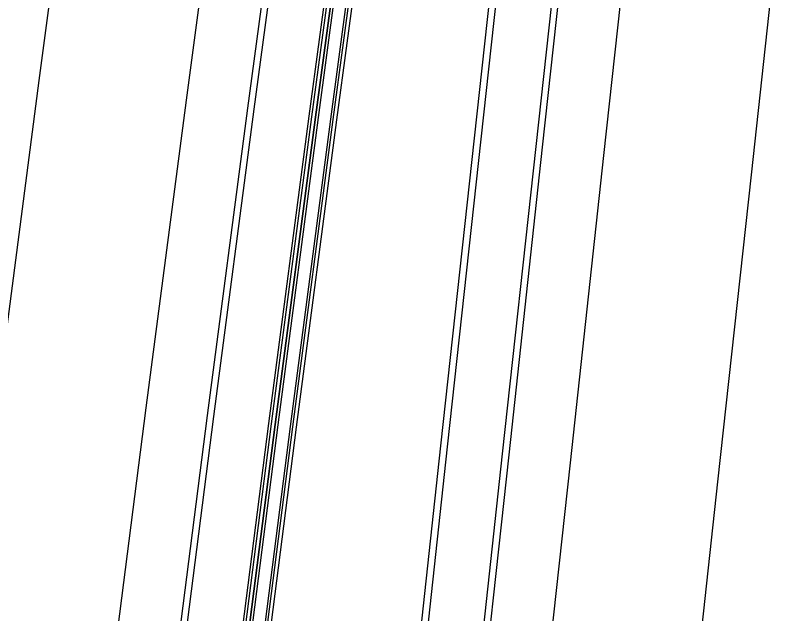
# Model space of a CAD drawing. Extents: x 1797478 to 1804836, y 246529 to 250952.
# Drawn here: x 1797775.5 to 1797837.8, y 248485.4 to 248533.7 of the extents above; entities that cross this region are included whole.
import ezdxf

# ---------------------------------------------------------------- set-up
doc = ezdxf.new("R2010")
doc.units = 0
for name, color, linetype in [('1', 7, 'Continuous'), ('DRAINAGE', 7, 'Continuous'), ('EDPV-LINE', 7, 'Continuous'), ('SHDR-UPAV', 7, 'Continuous')]:
    doc.layers.add(name, color=color, linetype=linetype)

msp = doc.modelspace()

# ---------------------------------------------------------------- linework, layer by layer
for points in [[(1797786.901, 248426.309), (1797789.935, 248451.127), (1797793.041, 248475.936), (1797796.219, 248500.737), (1797799.47, 248525.527), (1797802.792, 248550.309), (1797806.187, 248575.08), (1797808.709, 248593.146), (1797809.654, 248599.841), (1797813.187, 248624.592), (1797816.728, 248649.34), (1797820.269, 248674.088), (1797821.861, 248685.213), (1797823.81, 248698.836), (1797827.351, 248723.584), (1797830.892, 248748.332), (1797834.432, 248773.08), (1797835.033, 248777.276), (1797837.969, 248797.828), (1797841.506, 248822.577), (1797845.042, 248847.326)], [(1797787.199, 248426.273), (1797790.233, 248451.09), (1797793.339, 248475.899), (1797796.517, 248500.698), (1797799.767, 248525.488), (1797803.09, 248550.268), (1797806.484, 248575.039), (1797809.006, 248593.104), (1797809.951, 248599.799), (1797813.484, 248624.55), (1797817.025, 248649.298), (1797820.566, 248674.046), (1797822.158, 248685.171), (1797824.107, 248698.794), (1797827.648, 248723.542), (1797831.189, 248748.289), (1797834.729, 248773.037), (1797835.33, 248777.233), (1797838.266, 248797.786), (1797841.803, 248822.535), (1797845.339, 248847.283)], [(1797787.225, 248426.27), (1797790.259, 248451.087), (1797793.365, 248475.895), (1797796.543, 248500.695), (1797799.794, 248525.484), (1797803.116, 248550.265), (1797806.51, 248575.035), (1797809.032, 248593.1), (1797809.977, 248599.796), (1797813.505, 248624.547), (1797817.041, 248649.295), (1797820.577, 248674.044), (1797822.167, 248685.17), (1797824.113, 248698.793), (1797827.65, 248723.541), (1797831.186, 248748.29), (1797834.722, 248773.039), (1797835.322, 248777.235), (1797838.258, 248797.787), (1797841.794, 248822.536), (1797845.33, 248847.284)], [(1797787.432, 248426.245), (1797790.466, 248451.061), (1797793.572, 248475.869), (1797796.75, 248500.668), (1797800, 248525.457), (1797803.323, 248550.237), (1797806.717, 248575.007), (1797809.239, 248593.071), (1797810.183, 248599.767), (1797813.711, 248624.517), (1797817.247, 248649.266), (1797820.784, 248674.014), (1797822.373, 248685.14), (1797824.32, 248698.763), (1797827.856, 248723.512), (1797831.392, 248748.26), (1797834.928, 248773.009), (1797835.528, 248777.205), (1797838.464, 248797.758), (1797842.001, 248822.506), (1797845.537, 248847.255)], [(1797788.425, 248426.125), (1797791.459, 248450.939), (1797794.564, 248475.743), (1797797.742, 248500.539), (1797800.992, 248525.326), (1797804.314, 248550.102), (1797807.707, 248574.87), (1797810.229, 248592.932), (1797811.173, 248599.627), (1797814.701, 248624.376), (1797818.237, 248649.124), (1797821.773, 248673.873), (1797823.363, 248684.999), (1797825.31, 248698.622), (1797828.846, 248723.37), (1797832.382, 248748.119), (1797835.918, 248772.868), (1797836.518, 248777.064), (1797839.454, 248797.616), (1797842.99, 248822.365), (1797846.527, 248847.114)], [(1797788.624, 248426.101), (1797791.657, 248450.914), (1797794.763, 248475.718), (1797797.94, 248500.513), (1797801.19, 248525.299), (1797804.512, 248550.076), (1797807.905, 248574.842), (1797810.427, 248592.904), (1797811.371, 248599.599), (1797814.899, 248624.347), (1797818.435, 248649.096), (1797821.971, 248673.845), (1797823.561, 248684.97), (1797825.508, 248698.593), (1797829.044, 248723.342), (1797832.58, 248748.091), (1797836.116, 248772.839), (1797836.716, 248777.035), (1797839.652, 248797.588), (1797843.188, 248822.337), (1797846.725, 248847.085)], [(1797788.921, 248426.065), (1797791.955, 248450.877), (1797795.06, 248475.681), (1797798.238, 248500.475), (1797801.487, 248525.26), (1797804.809, 248550.035), (1797808.203, 248574.801), (1797810.724, 248592.862), (1797811.668, 248599.557), (1797815.196, 248624.305), (1797818.732, 248649.054), (1797822.268, 248673.802), (1797823.858, 248684.928), (1797825.805, 248698.551), (1797829.341, 248723.3), (1797832.877, 248748.048), (1797836.413, 248772.797), (1797837.013, 248776.993), (1797839.949, 248797.546), (1797843.485, 248822.294), (1797847.022, 248847.043)], [(1797801.764, 248424.514), (1797804.472, 248449.328), (1797807.179, 248474.145), (1797809.887, 248498.965), (1797812.595, 248523.787), (1797815.304, 248548.613), (1797818.013, 248573.442), (1797819.99, 248591.559), (1797820.723, 248598.276), (1797823.435, 248623.128), (1797826.147, 248647.994), (1797828.86, 248672.861), (1797830.079, 248684.039), (1797831.572, 248697.727), (1797834.285, 248722.593), (1797836.997, 248747.46), (1797839.709, 248772.326), (1797840.169, 248776.542), (1797842.422, 248797.192), (1797845.134, 248822.059), (1797847.847, 248846.925)], [(1797806.749, 248423.912), (1797809.454, 248448.712), (1797812.16, 248473.514), (1797814.866, 248498.319), (1797817.573, 248523.127), (1797820.28, 248547.938), (1797822.987, 248572.753), (1797824.962, 248590.859), (1797825.695, 248597.572), (1797828.405, 248622.418), (1797831.118, 248647.284), (1797833.83, 248672.15), (1797835.049, 248683.329), (1797836.542, 248697.017), (1797839.255, 248721.883), (1797841.967, 248746.749), (1797844.68, 248771.616), (1797845.14, 248775.832), (1797847.392, 248796.482), (1797850.105, 248821.348), (1797852.817, 248846.215)], [(1797807.266, 248423.849), (1797809.971, 248448.648), (1797812.677, 248473.449), (1797815.383, 248498.252), (1797818.089, 248523.059), (1797820.796, 248547.868), (1797823.503, 248572.682), (1797825.478, 248590.787), (1797826.21, 248597.499), (1797828.921, 248622.344), (1797831.633, 248647.21), (1797834.346, 248672.077), (1797835.565, 248683.255), (1797837.058, 248696.943), (1797839.77, 248721.809), (1797842.483, 248746.676), (1797845.195, 248771.542), (1797845.655, 248775.758), (1797847.908, 248796.408), (1797850.62, 248821.275), (1797853.333, 248846.141)], [(1797812.23, 248423.25), (1797814.934, 248448.034), (1797817.637, 248472.821), (1797820.341, 248497.61), (1797823.046, 248522.401), (1797825.75, 248547.197), (1797828.455, 248571.996), (1797830.429, 248590.09), (1797831.161, 248596.799), (1797833.87, 248621.637), (1797836.583, 248646.503), (1797839.295, 248671.369), (1797840.515, 248682.548), (1797842.008, 248696.236), (1797844.72, 248721.102), (1797847.433, 248745.968), (1797850.145, 248770.835), (1797850.605, 248775.051), (1797852.858, 248795.701), (1797855.57, 248820.568), (1797858.283, 248845.434)], [(1797812.23, 248423.25), (1797814.934, 248448.034), (1797817.637, 248472.821), (1797820.341, 248497.61), (1797823.046, 248522.401), (1797825.75, 248547.197), (1797828.455, 248571.996), (1797830.429, 248590.09), (1797831.161, 248596.799), (1797833.87, 248621.637), (1797836.583, 248646.503), (1797839.295, 248671.369), (1797840.515, 248682.548), (1797842.008, 248696.236), (1797844.72, 248721.102), (1797847.433, 248745.968), (1797850.145, 248770.835), (1797850.605, 248775.051), (1797852.858, 248795.701), (1797855.57, 248820.568), (1797858.283, 248845.434)], [(1797812.23, 248423.25), (1797814.934, 248448.034), (1797817.637, 248472.821), (1797820.341, 248497.61), (1797823.046, 248522.401), (1797825.75, 248547.197), (1797828.455, 248571.996), (1797830.429, 248590.09), (1797831.161, 248596.799), (1797833.87, 248621.637), (1797836.583, 248646.503), (1797839.295, 248671.369), (1797840.515, 248682.548), (1797842.008, 248696.236), (1797844.72, 248721.102), (1797847.433, 248745.968), (1797850.145, 248770.835), (1797850.605, 248775.051), (1797852.858, 248795.701), (1797855.57, 248820.568), (1797858.283, 248845.434)], [(1797812.23, 248423.25), (1797814.934, 248448.034), (1797817.637, 248472.821), (1797820.341, 248497.61), (1797823.046, 248522.401), (1797825.75, 248547.197), (1797828.455, 248571.996), (1797830.429, 248590.09), (1797831.161, 248596.799), (1797833.87, 248621.637), (1797836.583, 248646.503), (1797839.295, 248671.369), (1797840.515, 248682.548), (1797842.008, 248696.236), (1797844.72, 248721.102), (1797847.433, 248745.968), (1797850.145, 248770.835), (1797850.605, 248775.051), (1797852.858, 248795.701), (1797855.57, 248820.568), (1797858.283, 248845.434)], [(1797812.23, 248423.25), (1797814.934, 248448.034), (1797817.637, 248472.821), (1797820.341, 248497.61), (1797823.046, 248522.401), (1797825.75, 248547.197), (1797828.455, 248571.996), (1797830.429, 248590.09), (1797831.161, 248596.799), (1797833.87, 248621.637), (1797836.583, 248646.503), (1797839.295, 248671.369), (1797840.515, 248682.548), (1797842.008, 248696.236), (1797844.72, 248721.102), (1797847.433, 248745.968), (1797850.145, 248770.835), (1797850.605, 248775.051), (1797852.858, 248795.701), (1797855.57, 248820.568), (1797858.283, 248845.434)], [(1797824.144, 248421.811), (1797826.844, 248446.56), (1797829.544, 248471.312), (1797832.244, 248496.067), (1797834.945, 248520.824), (1797837.646, 248545.584), (1797840.347, 248570.349), (1797842.318, 248588.418), (1797843.049, 248595.117), (1797845.756, 248619.938), (1797848.469, 248644.805), (1797851.181, 248669.671), (1797852.401, 248680.85), (1797853.894, 248694.538), (1797856.606, 248719.404), (1797859.319, 248744.27), (1797862.031, 248769.137), (1797862.491, 248773.352), (1797864.744, 248794.003), (1797867.456, 248818.869), (1797870.168, 248843.736)], [(1797824.144, 248421.811), (1797826.844, 248446.56), (1797829.544, 248471.312), (1797832.244, 248496.067), (1797834.945, 248520.824), (1797837.646, 248545.584), (1797840.347, 248570.349), (1797842.318, 248588.418), (1797843.049, 248595.117), (1797845.756, 248619.938), (1797848.469, 248644.805), (1797851.181, 248669.671), (1797852.401, 248680.85), (1797853.894, 248694.538), (1797856.606, 248719.404), (1797859.319, 248744.27), (1797862.031, 248769.137), (1797862.491, 248773.352), (1797864.744, 248794.003), (1797867.456, 248818.869), (1797870.168, 248843.736)], [(1797824.144, 248421.811), (1797826.844, 248446.56), (1797829.544, 248471.312), (1797832.244, 248496.067), (1797834.945, 248520.824), (1797837.646, 248545.584), (1797840.347, 248570.349), (1797842.318, 248588.418), (1797843.049, 248595.117), (1797845.756, 248619.938), (1797848.469, 248644.805), (1797851.181, 248669.671), (1797852.401, 248680.85), (1797853.894, 248694.538), (1797856.606, 248719.404), (1797859.319, 248744.27), (1797862.031, 248769.137), (1797862.491, 248773.352), (1797864.744, 248794.003), (1797867.456, 248818.869), (1797870.168, 248843.736)], [(1797824.144, 248421.811), (1797826.844, 248446.56), (1797829.544, 248471.312), (1797832.244, 248496.067), (1797834.945, 248520.824), (1797837.646, 248545.584), (1797840.347, 248570.349), (1797842.318, 248588.418), (1797843.049, 248595.117), (1797845.756, 248619.938), (1797848.469, 248644.805), (1797851.181, 248669.671), (1797852.401, 248680.85), (1797853.894, 248694.538), (1797856.606, 248719.404), (1797859.319, 248744.27), (1797862.031, 248769.137), (1797862.491, 248773.352), (1797864.744, 248794.003), (1797867.456, 248818.869), (1797870.168, 248843.736)], [(1797764.846, 248428.973), (1797767.888, 248453.855), (1797771.002, 248478.728), (1797774.189, 248503.592), (1797777.448, 248528.447), (1797780.779, 248553.293), (1797784.182, 248578.128), (1797786.71, 248596.24), (1797787.657, 248602.954), (1797791.19, 248627.735), (1797794.726, 248652.484), (1797798.262, 248677.232), (1797799.852, 248688.358), (1797801.798, 248701.981), (1797805.335, 248726.73), (1797808.871, 248751.478), (1797812.407, 248776.227), (1797813.006, 248780.423), (1797815.943, 248800.976), (1797819.479, 248825.724)], [(1797764.846, 248428.973), (1797767.888, 248453.855), (1797771.002, 248478.728), (1797774.189, 248503.592), (1797777.448, 248528.447), (1797780.779, 248553.293), (1797784.182, 248578.128), (1797786.71, 248596.24), (1797787.657, 248602.954), (1797791.19, 248627.735), (1797794.726, 248652.484), (1797798.262, 248677.232), (1797799.852, 248688.358), (1797801.798, 248701.981), (1797805.335, 248726.73), (1797808.871, 248751.478), (1797812.407, 248776.227), (1797813.006, 248780.423), (1797815.943, 248800.976), (1797819.479, 248825.724)], [(1797764.846, 248428.973), (1797767.888, 248453.855), (1797771.002, 248478.728), (1797774.189, 248503.592), (1797777.448, 248528.447), (1797780.779, 248553.293), (1797784.182, 248578.128), (1797786.71, 248596.24), (1797787.657, 248602.954), (1797791.19, 248627.735), (1797794.726, 248652.484), (1797798.262, 248677.232), (1797799.852, 248688.358), (1797801.798, 248701.981), (1797805.335, 248726.73), (1797808.871, 248751.478), (1797812.407, 248776.227), (1797813.006, 248780.423), (1797815.943, 248800.976), (1797819.479, 248825.724)], [(1797764.846, 248428.973), (1797767.888, 248453.855), (1797771.002, 248478.728), (1797774.189, 248503.592), (1797777.448, 248528.447), (1797780.779, 248553.293), (1797784.182, 248578.128), (1797786.71, 248596.24), (1797787.657, 248602.954), (1797791.19, 248627.735), (1797794.726, 248652.484), (1797798.262, 248677.232), (1797799.852, 248688.358), (1797801.798, 248701.981), (1797805.335, 248726.73), (1797808.871, 248751.478), (1797812.407, 248776.227), (1797813.006, 248780.423), (1797815.943, 248800.976), (1797819.479, 248825.724)], [(1797776.759, 248427.534), (1797779.797, 248452.381), (1797782.907, 248477.22), (1797786.089, 248502.05), (1797789.343, 248526.87), (1797792.67, 248551.681), (1797796.068, 248576.482), (1797798.593, 248594.569), (1797799.539, 248601.273), (1797803.069, 248626.038), (1797806.605, 248650.786), (1797810.142, 248675.535), (1797811.731, 248686.661), (1797813.678, 248700.284), (1797817.214, 248725.032), (1797820.75, 248749.781), (1797824.286, 248774.53), (1797824.886, 248778.726), (1797827.822, 248799.278), (1797831.359, 248824.027)], [(1797776.759, 248427.534), (1797779.797, 248452.381), (1797782.907, 248477.22), (1797786.089, 248502.05), (1797789.343, 248526.87), (1797792.67, 248551.681), (1797796.068, 248576.482), (1797798.593, 248594.569), (1797799.539, 248601.273), (1797803.069, 248626.038), (1797806.605, 248650.786), (1797810.142, 248675.535), (1797811.731, 248686.661), (1797813.678, 248700.284), (1797817.214, 248725.032), (1797820.75, 248749.781), (1797824.286, 248774.53), (1797824.886, 248778.726), (1797827.822, 248799.278), (1797831.359, 248824.027)], [(1797776.759, 248427.534), (1797779.797, 248452.381), (1797782.907, 248477.22), (1797786.089, 248502.05), (1797789.343, 248526.87), (1797792.67, 248551.681), (1797796.068, 248576.482), (1797798.593, 248594.569), (1797799.539, 248601.273), (1797803.069, 248626.038), (1797806.605, 248650.786), (1797810.142, 248675.535), (1797811.731, 248686.661), (1797813.678, 248700.284), (1797817.214, 248725.032), (1797820.75, 248749.781), (1797824.286, 248774.53), (1797824.886, 248778.726), (1797827.822, 248799.278), (1797831.359, 248824.027)], [(1797776.759, 248427.534), (1797779.797, 248452.381), (1797782.907, 248477.22), (1797786.089, 248502.05), (1797789.343, 248526.87), (1797792.67, 248551.681), (1797796.068, 248576.482), (1797798.593, 248594.569), (1797799.539, 248601.273), (1797803.069, 248626.038), (1797806.605, 248650.786), (1797810.142, 248675.535), (1797811.731, 248686.661), (1797813.678, 248700.284), (1797817.214, 248725.032), (1797820.75, 248749.781), (1797824.286, 248774.53), (1797824.886, 248778.726), (1797827.822, 248799.278), (1797831.359, 248824.027)], [(1797781.723, 248426.934), (1797784.759, 248451.767), (1797787.867, 248476.592), (1797791.048, 248501.407), (1797794.3, 248526.213), (1797797.625, 248551.009), (1797801.021, 248575.796), (1797803.545, 248593.872), (1797804.49, 248600.572), (1797808.019, 248625.331), (1797811.555, 248650.079), (1797815.091, 248674.828), (1797816.681, 248685.953), (1797818.628, 248699.576), (1797822.164, 248724.325), (1797825.7, 248749.074), (1797829.236, 248773.822), (1797829.836, 248778.018), (1797832.772, 248798.571), (1797836.308, 248823.32)], [(1797782.24, 248426.872), (1797785.276, 248451.703), (1797788.384, 248476.526), (1797791.564, 248501.34), (1797794.816, 248526.144), (1797798.141, 248550.939), (1797801.537, 248575.724), (1797804.06, 248593.8), (1797805.005, 248600.499), (1797808.535, 248625.257), (1797812.071, 248650.005), (1797815.607, 248674.754), (1797817.197, 248685.88), (1797819.143, 248699.503), (1797822.679, 248724.251), (1797826.215, 248749), (1797829.752, 248773.749), (1797830.351, 248777.945), (1797833.288, 248798.497), (1797836.824, 248823.246)]]:
    msp.add_lwpolyline(points)
at = {"layer": '1'}
for points in [[(1797824.144, 248421.811), (1797826.844, 248446.56), (1797829.544, 248471.312), (1797832.244, 248496.067), (1797834.945, 248520.824), (1797837.646, 248545.584), (1797840.347, 248570.349), (1797842.318, 248588.418), (1797843.049, 248595.117), (1797845.756, 248619.938), (1797848.469, 248644.805), (1797851.181, 248669.671), (1797852.401, 248680.85), (1797853.894, 248694.538), (1797856.606, 248719.404), (1797859.319, 248744.27), (1797862.031, 248769.137), (1797862.491, 248773.352), (1797864.744, 248794.003), (1797867.456, 248818.869), (1797870.168, 248843.736)], [(1797764.846, 248428.973), (1797767.888, 248453.855), (1797771.002, 248478.728), (1797774.189, 248503.592), (1797777.448, 248528.447), (1797780.779, 248553.293), (1797784.182, 248578.128), (1797786.71, 248596.24), (1797787.657, 248602.954), (1797791.19, 248627.735), (1797794.726, 248652.484), (1797798.262, 248677.232), (1797799.852, 248688.358), (1797801.798, 248701.981), (1797805.335, 248726.73), (1797808.871, 248751.478), (1797812.407, 248776.227), (1797813.006, 248780.423), (1797815.943, 248800.976), (1797819.479, 248825.724)]]:
    msp.add_lwpolyline(points, dxfattribs=at)
at = {"layer": 'DRAINAGE'}
for points in [[(1797786.901, 248426.309), (1797789.935, 248451.127), (1797793.041, 248475.936), (1797796.219, 248500.737), (1797799.47, 248525.527), (1797802.792, 248550.309), (1797806.187, 248575.08), (1797808.709, 248593.146), (1797809.654, 248599.841), (1797813.187, 248624.592), (1797816.728, 248649.34), (1797820.269, 248674.088), (1797821.861, 248685.213), (1797823.81, 248698.836), (1797827.351, 248723.584), (1797830.892, 248748.332), (1797834.432, 248773.08), (1797835.033, 248777.276), (1797837.969, 248797.828), (1797841.506, 248822.577), (1797845.042, 248847.326)], [(1797788.921, 248426.065), (1797791.955, 248450.877), (1797795.06, 248475.681), (1797798.238, 248500.475), (1797801.487, 248525.26), (1797804.809, 248550.035), (1797808.203, 248574.801), (1797810.724, 248592.862), (1797811.668, 248599.557), (1797815.196, 248624.305), (1797818.732, 248649.054), (1797822.268, 248673.802), (1797823.858, 248684.928), (1797825.805, 248698.551), (1797829.341, 248723.3), (1797832.877, 248748.048), (1797836.413, 248772.797), (1797837.013, 248776.993), (1797839.949, 248797.546), (1797843.485, 248822.294), (1797847.022, 248847.043)]]:
    msp.add_lwpolyline(points, dxfattribs=at)
at = {"layer": 'EDPV-LINE'}
for points in [[(1797786.901, 248426.309), (1797789.935, 248451.127), (1797793.041, 248475.936), (1797796.219, 248500.737), (1797799.47, 248525.527), (1797802.792, 248550.309), (1797806.187, 248575.08), (1797808.709, 248593.146), (1797809.654, 248599.841), (1797813.187, 248624.592), (1797816.728, 248649.34), (1797820.269, 248674.088), (1797821.861, 248685.213), (1797823.81, 248698.836), (1797827.351, 248723.584), (1797830.892, 248748.332), (1797834.432, 248773.08), (1797835.033, 248777.276), (1797837.969, 248797.828), (1797841.506, 248822.577), (1797845.042, 248847.326)], [(1797788.921, 248426.065), (1797791.955, 248450.877), (1797795.06, 248475.681), (1797798.238, 248500.475), (1797801.487, 248525.26), (1797804.809, 248550.035), (1797808.203, 248574.801), (1797810.724, 248592.862), (1797811.668, 248599.557), (1797815.196, 248624.305), (1797818.732, 248649.054), (1797822.268, 248673.802), (1797823.858, 248684.928), (1797825.805, 248698.551), (1797829.341, 248723.3), (1797832.877, 248748.048), (1797836.413, 248772.797), (1797837.013, 248776.993), (1797839.949, 248797.546), (1797843.485, 248822.294), (1797847.022, 248847.043)], [(1797812.23, 248423.25), (1797814.934, 248448.034), (1797817.637, 248472.821), (1797820.341, 248497.61), (1797823.046, 248522.401), (1797825.75, 248547.197), (1797828.455, 248571.996), (1797830.429, 248590.09), (1797831.161, 248596.799), (1797833.87, 248621.637), (1797836.583, 248646.503), (1797839.295, 248671.369), (1797840.515, 248682.548), (1797842.008, 248696.236), (1797844.72, 248721.102), (1797847.433, 248745.968), (1797850.145, 248770.835), (1797850.605, 248775.051), (1797852.858, 248795.701), (1797855.57, 248820.568), (1797858.283, 248845.434)], [(1797776.759, 248427.534), (1797779.797, 248452.381), (1797782.907, 248477.22), (1797786.089, 248502.05), (1797789.343, 248526.87), (1797792.67, 248551.681), (1797796.068, 248576.482), (1797798.593, 248594.569), (1797799.539, 248601.273), (1797803.069, 248626.038), (1797806.605, 248650.786), (1797810.142, 248675.535), (1797811.731, 248686.661), (1797813.678, 248700.284), (1797817.214, 248725.032), (1797820.75, 248749.781), (1797824.286, 248774.53), (1797824.886, 248778.726), (1797827.822, 248799.278), (1797831.359, 248824.027)], [(1797776.759, 248427.534), (1797779.797, 248452.381), (1797782.907, 248477.22), (1797786.089, 248502.05), (1797789.343, 248526.87), (1797792.67, 248551.681), (1797796.068, 248576.482), (1797798.593, 248594.569), (1797799.539, 248601.273), (1797803.069, 248626.038), (1797806.605, 248650.786), (1797810.142, 248675.535), (1797811.731, 248686.661), (1797813.678, 248700.284), (1797817.214, 248725.032), (1797820.75, 248749.781), (1797824.286, 248774.53), (1797824.886, 248778.726), (1797827.822, 248799.278), (1797831.359, 248824.027)]]:
    msp.add_lwpolyline(points, dxfattribs=at)
at = {"layer": 'SHDR-UPAV'}
for points in [[(1797786.687, 248426.335), (1797789.721, 248451.153), (1797792.828, 248475.963), (1797796.006, 248500.764), (1797799.257, 248525.556), (1797802.579, 248550.337), (1797805.974, 248575.11), (1797808.496, 248593.176), (1797809.44, 248599.872), (1797812.969, 248624.623), (1797816.505, 248649.372), (1797820.041, 248674.121), (1797821.631, 248685.246), (1797823.577, 248698.869), (1797827.113, 248723.618), (1797830.65, 248748.367), (1797834.186, 248773.115), (1797834.785, 248777.311), (1797837.722, 248797.864), (1797841.258, 248822.612), (1797844.794, 248847.361)], [(1797786.687, 248426.335), (1797789.721, 248451.153), (1797792.828, 248475.963), (1797796.006, 248500.764), (1797799.257, 248525.556), (1797802.579, 248550.337), (1797805.974, 248575.11), (1797808.496, 248593.176), (1797809.44, 248599.872), (1797812.969, 248624.623), (1797816.505, 248649.372), (1797820.041, 248674.121), (1797821.631, 248685.246), (1797823.577, 248698.869), (1797827.113, 248723.618), (1797830.65, 248748.367), (1797834.186, 248773.115), (1797834.785, 248777.311), (1797837.722, 248797.864), (1797841.258, 248822.612), (1797844.794, 248847.361)], [(1797802.302, 248424.449), (1797805.009, 248449.262), (1797807.717, 248474.077), (1797810.424, 248498.895), (1797813.132, 248523.716), (1797815.841, 248548.54), (1797818.55, 248573.368), (1797820.527, 248591.483), (1797821.26, 248598.2), (1797823.971, 248623.051), (1797826.683, 248647.918), (1797829.396, 248672.784), (1797830.615, 248683.962), (1797832.108, 248697.65), (1797834.821, 248722.517), (1797837.533, 248747.383), (1797840.246, 248772.249), (1797840.706, 248776.465), (1797842.958, 248797.116), (1797845.671, 248821.982), (1797848.383, 248846.848)], [(1797802.302, 248424.449), (1797805.009, 248449.262), (1797807.717, 248474.077), (1797810.424, 248498.895), (1797813.132, 248523.716), (1797815.841, 248548.54), (1797818.55, 248573.368), (1797820.527, 248591.483), (1797821.26, 248598.2), (1797823.971, 248623.051), (1797826.683, 248647.918), (1797829.396, 248672.784), (1797830.615, 248683.962), (1797832.108, 248697.65), (1797834.821, 248722.517), (1797837.533, 248747.383), (1797840.246, 248772.249), (1797840.706, 248776.465), (1797842.958, 248797.116), (1797845.671, 248821.982), (1797848.383, 248846.848)]]:
    msp.add_lwpolyline(points, dxfattribs=at)

doc.saveas('drawing.dxf')
